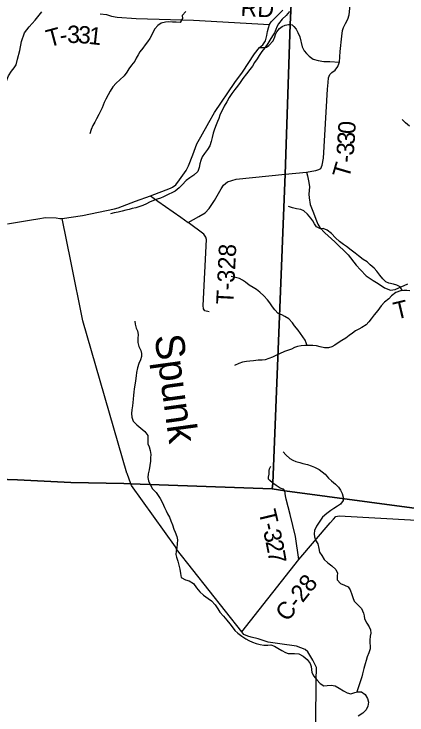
# Model space of a CAD drawing. Extents: x 1578669 to 1989827, y 208020 to 553079.
# Drawn here: x 1781742 to 1788545, y 361904 to 374035 of the extents above; entities that cross this region are included whole.
import ezdxf

# ---------------------------------------------------------------- set-up
doc = ezdxf.new("R2010")
doc.units = 0
for name, color, linetype in [('GM_X_County_Road', 7, 'Continuous'), ('GM_X_County_Road_Text', 7, 'Continuous'), ('GM_X_Minor_River', 7, 'Continuous'), ('GM_X_Minor_River_Text', 7, 'Continuous'), ('GM_X_State_Route', 7, 'Continuous'), ('GM_X_Township', 7, 'Continuous'), ('GM_X_Township_Road', 7, 'Continuous'), ('GM_X_Township_Road_Text', 7, 'Continuous')]:
    doc.layers.add(name, color=color, linetype=linetype)

msp = doc.modelspace()

# ---------------------------------------------------------------- linework, layer by layer
at = {"layer": 'GM_X_County_Road'}
for points in [[(1783697, 366090), (1783697, 366091), (1782931, 368728), (1782731, 369728), (1782575, 370498)], [(1786968, 361769), (1786975, 362501), (1786981, 362724), (1786918, 362855), (1786831, 362999), (1786781, 363037), (1786631, 363093), (1786346, 363136), (1786143, 363166), (1785967, 363222), (1785847, 363251), (1785789, 363268), (1785723, 363299), (1785685, 363343), (1784554, 364776), (1784539, 364815), (1783776, 365873), (1783765, 365903), (1783700, 366081), (1783697, 366090)], [(1785685, 363343), (1786673, 364594), (1787215, 365229), (1787274, 365292), (1787315, 365338), (1787373, 365351), (1788708, 365278), (1790672, 365179), (1791058, 365156)]]:
    msp.add_lwpolyline(points, dxfattribs=at)
at = {"layer": 'GM_X_Minor_River'}
for points in [[(1784717, 374078), (1784652, 374007), (1784658, 373955), (1784621, 373891), (1784552, 373893), (1784486, 373897), (1784420, 373898), (1784364, 373892), (1784290, 373878), (1784230, 373834), (1784181, 373778), (1784153, 373728), (1784121, 373666), (1784091, 373610), (1784055, 373556), (1784015, 373502), (1783970, 373442), (1783922, 373380), (1783890, 373328), (1783858, 373274), (1783834, 373222), (1783776, 373150), (1783731, 373084), (1783695, 373028), (1783651, 372964), (1783573, 372894), (1783509, 372838), (1783455, 372774), (1783406, 372700), (1783372, 372634), (1783334, 372564), (1783304, 372502), (1783268, 372414), (1783239, 372356), (1783211, 372296), (1783171, 372222), (1783139, 372162), (1783105, 372104), (1783076, 372034), (1783054, 371960)], [(1786513, 374079), (1786452, 374009), (1786382, 373947), (1786322, 373867), (1786292, 373815), (1786272, 373765), (1786250, 373707), (1786219, 373657), (1786173, 373585), (1786137, 373525), (1786083, 373453), (1786033, 373389), (1785984, 373315), (1785952, 373261), (1785906, 373197), (1785868, 373133), (1785826, 373073), (1785766, 372999), (1785705, 372919), (1785659, 372851), (1785611, 372787), (1785563, 372731), (1785511, 372661), (1785468, 372591), (1785424, 372513), (1785378, 372441), (1785358, 372391), (1785328, 372337), (1785306, 372283), (1785285, 372229), (1785263, 372175), (1785239, 372119), (1785215, 372043), (1785191, 371973), (1785172, 371897), (1785154, 371827), (1785130, 371757), (1785092, 371693), (1785040, 371621), (1785001, 371563), (1784975, 371503), (1784957, 371445), (1784947, 371378), (1784923, 371308), (1784856, 371246), (1784784, 371203), (1784720, 371157), (1784654, 371077), (1784604, 371029), (1784534, 370971), (1784484, 370945), (1784412, 370911), (1784330, 370869), (1784278, 370851), (1784222, 370832), (1784154, 370806), (1784087, 370778), (1784033, 370750), (1783975, 370724), (1783919, 370702), (1783849, 370682), (1783789, 370669), (1783737, 370655), (1783675, 370639), (1783615, 370623), (1783545, 370609), (1783477, 370593), (1783413, 370576)], [(1788588, 372094), (1788521, 372152), (1788461, 372209)], [(1788470, 369247), (1788430, 369316), (1788368, 369345), (1788312, 369363), (1788229, 369380), (1788177, 369401), (1788129, 369451), (1788078, 369518), (1788025, 369583), (1787979, 369637), (1787910, 369694), (1787854, 369744), (1787789, 369789), (1787706, 369850), (1787646, 369895), (1787581, 369947), (1787499, 370012), (1787448, 370045), (1787376, 370096), (1787307, 370162), (1787238, 370235), (1787166, 370294), (1787097, 370325), (1787047, 370319), (1786981, 370354), (1786945, 370404), (1786916, 370455), (1786882, 370505), (1786823, 370572), (1786758, 370629), (1786706, 370655), (1786634, 370666), (1786562, 370679), (1786495, 370705)], [(1786819, 368301), (1786781, 368390), (1786742, 368447), (1786702, 368505), (1786659, 368562), (1786600, 368638), (1786564, 368689), (1786501, 368760), (1786433, 368802), (1786380, 368827), (1786316, 368854), (1786257, 368916), (1786215, 368969), (1786168, 369037), (1786130, 369090), (1786069, 369160), (1786000, 369219), (1785938, 369268), (1785885, 369301), (1785811, 369345), (1785750, 369392), (1785696, 369431), (1785644, 369457), (1785576, 369478), (1785503, 369491)], [(1788597, 369244), (1788543, 369249), (1788489, 369249), (1788431, 369242), (1788355, 369215), (1788278, 369161), (1788232, 369108), (1788155, 369046), (1788101, 368983), (1788040, 368905), (1787977, 368832), (1787924, 368760), (1787884, 368706), (1787839, 368655), (1787765, 368609), (1787711, 368584), (1787652, 368552), (1787602, 368513), (1787542, 368471), (1787485, 368426), (1787417, 368386), (1787354, 368343), (1787294, 368303), (1787242, 368276), (1787188, 368256), (1787116, 368259), (1787044, 368278), (1786978, 368292), (1786914, 368299), (1786854, 368301), (1786778, 368300), (1786716, 368293), (1786652, 368281), (1786598, 368264), (1786544, 368238), (1786493, 368217), (1786423, 368193), (1786341, 368156), (1786276, 368125), (1786216, 368099), (1786154, 368074), (1786090, 368050), (1786036, 368047), (1785970, 368043), (1785890, 368034), (1785826, 368027), (1785768, 368023), (1785698, 368008), (1785633, 367985), (1785559, 367951)], [(1783835, 368719), (1783841, 368667), (1783854, 368601), (1783878, 368550), (1783889, 368488), (1783888, 368422), (1783886, 368348), (1783905, 368284), (1783940, 368211), (1783950, 368159), (1783951, 368109), (1783931, 368049), (1783902, 367985), (1783877, 367915), (1783862, 367829), (1783856, 367771), (1783845, 367687), (1783836, 367615), (1783823, 367547), (1783817, 367493), (1783810, 367437), (1783804, 367369), (1783799, 367311), (1783792, 367253), (1783784, 367185), (1783775, 367123), (1783781, 367059), (1783804, 366988), (1783867, 366926), (1783937, 366867), (1784004, 366808), (1784057, 366739), (1784060, 366669), (1784060, 366597), (1784083, 366543), (1784097, 366479), (1784108, 366412), (1784105, 366356), (1784103, 366296), (1784094, 366220), (1784083, 366146), (1784066, 366078), (1784058, 366012), (1784069, 365956), (1784097, 365894), (1784142, 365819), (1784203, 365752), (1784237, 365702), (1784272, 365649), (1784313, 365573), (1784350, 365494), (1784378, 365436), (1784401, 365386), (1784431, 365327), (1784456, 365263), (1784483, 365193), (1784511, 365120), (1784534, 365066), (1784561, 364991), (1784573, 364935)], [(1786401, 366456), (1786445, 366406), (1786516, 366343), (1786568, 366313), (1786622, 366292), (1786690, 366271), (1786743, 366259), (1786821, 366240), (1786887, 366219), (1786943, 366195), (1787024, 366152), (1787076, 366115), (1787129, 366071), (1787185, 366004), (1787238, 365958), (1787307, 365897), (1787357, 365846), (1787392, 365796), (1787422, 365735), (1787441, 365675), (1787441, 365615), (1787394, 365553), (1787344, 365516), (1787277, 365476), (1787227, 365445), (1787156, 365393), (1787084, 365330), (1787035, 365258), (1786980, 365171), (1786945, 365097), (1786939, 365037), (1786944, 364985), (1786960, 364928), (1787001, 364864)], [(1784573, 364935), (1784558, 364798), (1784550, 364742), (1784546, 364684), (1784555, 364634), (1784577, 364567), (1784597, 364497), (1784615, 364427), (1784625, 364353), (1784638, 364284), (1784708, 364246), (1784774, 364226), (1784848, 364177), (1784904, 364105), (1784958, 364038), (1785024, 363980), (1785102, 363923), (1785162, 363879), (1785224, 363811), (1785273, 363742), (1785305, 363686), (1785367, 363613), (1785427, 363547), (1785481, 363479), (1785517, 363428), (1785565, 363364), (1785617, 363322), (1785684, 363271), (1785754, 363223), (1785808, 363193), (1785870, 363162), (1785936, 363140), (1786002, 363122), (1786069, 363111), (1786137, 363113), (1786189, 363121), (1786251, 363093), (1786311, 363060), (1786379, 363020), (1786441, 362988), (1786491, 362969), (1786545, 362967), (1786599, 362969), (1786673, 362963), (1786747, 362922), (1786815, 362864), (1786867, 362793), (1786885, 362741), (1786892, 362691), (1786896, 362641), (1786932, 362576), (1786984, 362510), (1787042, 362450), (1787106, 362407), (1787162, 362413), (1787232, 362419), (1787302, 362411), (1787372, 362368), (1787446, 362320), (1787512, 362285), (1787576, 362273), (1787642, 362291), (1787693, 362307), (1787759, 362307), (1787819, 362258), (1787860, 362188), (1787880, 362124), (1787870, 362059), (1787836, 361991), (1787781, 361937), (1787701, 361883)], [(1787001, 364864), (1787018, 364787), (1787030, 364723), (1787070, 364662), (1787114, 364594), (1787174, 364536), (1787242, 364483), (1787312, 364423), (1787341, 364360), (1787337, 364310), (1787337, 364242), (1787395, 364180), (1787461, 364151), (1787527, 364121), (1787559, 364071), (1787591, 363990), (1787610, 363940), (1787632, 363876), (1787694, 363809), (1787758, 363745), (1787794, 363669), (1787804, 363618), (1787809, 363568), (1787849, 363494), (1787893, 363427), (1787911, 363377), (1787917, 363321), (1787910, 363269), (1787904, 363201), (1787904, 363151), (1787910, 363098), (1787908, 363048), (1787883, 362978), (1787857, 362908), (1787841, 362846), (1787823, 362788), (1787800, 362706), (1787776, 362619), (1787762, 362567), (1787679, 362303)]]:
    msp.add_lwpolyline(points, dxfattribs=at)
at = {"layer": 'GM_X_State_Route'}
msp.add_lwpolyline([(1781631, 370407), (1782047, 370474), (1782156, 370492), (1782288, 370511), (1782469, 370509), (1782535, 370495), (1782575, 370498), (1782927, 370549), (1783481, 370661), (1783545, 370682), (1783844, 370796), (1784103, 370890), (1784453, 371021), (1784487, 371040), (1784542, 371077), (1784606, 371164), (1784720, 371326), (1784762, 371408), (1784835, 371599), (1784909, 371786), (1784978, 371911), (1785114, 372157), (1785214, 372333), (1785563, 372848), (1785699, 373029), (1785907, 373344), (1785991, 373455), (1786049, 373502), (1786094, 373569), (1786116, 373663), (1786132, 373733), (1786148, 373799), (1786167, 373854), (1786196, 373900), (1786231, 373937), (1786395, 374102)], dxfattribs=at)
at = {"layer": 'GM_X_Township'}
for points in [[(1813574, 362259), (1795322, 364551), (1793209, 364816), (1791051, 365124), (1790672, 365179), (1790140, 365259), (1788628, 365490), (1786429, 365785), (1786212, 365818), (1786221, 365919), (1786434, 371261), (1786521, 373852), (1786899, 381582), (1786904, 381775), (1786922, 382107), (1787173, 387357), (1787186, 387526), (1787193, 387857), (1787227, 395961), (1787310, 395958), (1791094, 395819), (1793085, 395748), (1804835, 395344)], [(1786899, 381582), (1786521, 373852), (1786434, 371261), (1786221, 365919), (1786212, 365818), (1783765, 365903), (1783641, 365911), (1782725, 365930), (1781802, 365972), (1780082, 366031), (1779034, 366088), (1778117, 366114), (1773560, 366308), (1773026, 366323), (1772094, 366350), (1770384, 366431), (1768021, 366509), (1765116, 366648), (1759075, 366898)], [(1759075, 366898), (1765116, 366648), (1768021, 366509), (1770384, 366431), (1772094, 366350), (1773026, 366323), (1773560, 366308), (1778117, 366114), (1779034, 366088), (1780082, 366031), (1781802, 365972), (1782725, 365930), (1783641, 365911), (1783765, 365903), (1786212, 365818), (1786429, 365785), (1788628, 365490), (1790140, 365259), (1790672, 365179), (1791051, 365124), (1793209, 364816), (1795322, 364551), (1813574, 362259)]]:
    msp.add_lwpolyline(points, dxfattribs=at)
at = {"layer": 'GM_X_Township_Road'}
for points in [[(1786435, 371261), (1786804, 371298), (1786900, 371315), (1786968, 371328), (1787021, 371346), (1787051, 371363), (1787075, 371417), (1787101, 371543), (1787170, 372737), (1787183, 372853), (1787188, 372929), (1787210, 372989), (1787245, 373023), (1787301, 373066), (1787348, 373126), (1787373, 373190), (1787377, 373204), (1787389, 373388), (1787416, 373653), (1787429, 373749), (1787447, 373803), (1787478, 373873), (1787523, 373947), (1787542, 374021), (1787593, 374468)], [(1780571, 371944), (1780973, 372075), (1781258, 372181), (1781421, 372233), (1781519, 372274), (1781570, 372297), (1781590, 372363), (1781583, 372574), (1781597, 372753), (1781606, 372863), (1781647, 372965), (1781698, 373044), (1781744, 373102), (1781781, 373158), (1781804, 373254), (1781840, 373406), (1781869, 373558), (1781925, 373712), (1782002, 373812), (1782108, 373929), (1782175, 374014), (1782223, 374074)], [(1783233, 374036), (1783343, 374029), (1783427, 374000), (1783527, 373979), (1783855, 373959), (1784849, 373929), (1786167, 373854)], [(1785991, 373455), (1786025, 373458), (1786083, 373456), (1786115, 373463), (1786151, 373491), (1786226, 373574), (1786255, 373638), (1786271, 373682), (1786294, 373728), (1786338, 373786), (1786383, 373817), (1786437, 373841), (1786493, 373856), (1786521, 373852), (1786555, 373847), (1786576, 373831)], [(1786576, 373831), (1786576, 373831), (1786589, 373821), (1786625, 373772), (1786656, 373718), (1786689, 373639), (1786731, 373466), (1786767, 373400), (1786804, 373351), (1786850, 373306), (1786923, 373255), (1787007, 373232), (1787103, 373213), (1787209, 373212), (1787377, 373204)], [(1784103, 370890), (1784233, 370798), (1784628, 370518), (1784759, 370426), (1784943, 370529), (1785049, 370594), (1785120, 370669), (1785210, 370806), (1785281, 370928), (1785326, 371010), (1785369, 371074), (1785439, 371133), (1785588, 371175), (1786434, 371261), (1786435, 371261)], [(1786804, 371298), (1786823, 371237), (1786838, 371151), (1786854, 371083), (1786859, 371042), (1786851, 370980), (1786844, 370918), (1786853, 370852), (1786870, 370741), (1786925, 370596), (1786965, 370487), (1787004, 370400), (1787034, 370338), (1787123, 370249), (1787297, 370092), (1787527, 369867), (1787667, 369690), (1787738, 369607), (1787839, 369506), (1787959, 369424), (1788046, 369369), (1788155, 369295), (1788261, 369258), (1788343, 369269), (1788558, 369365)], [(1785121, 368881), (1785045, 368898), (1785021, 368932), (1785014, 368990), (1785072, 370132), (1785061, 370176), (1785029, 370225), (1784759, 370426)], [(1786216, 365923), (1786168, 365963), (1786149, 365988), (1786147, 366019), (1786160, 366074), (1786160, 366133), (1786165, 366167), (1786191, 366212)], [(1786402, 365812), (1786351, 365831), (1786278, 365873), (1786221, 365919), (1786216, 365923)], [(1786673, 364594), (1786615, 364995), (1786523, 365373), (1786453, 365639), (1786442, 365699), (1786429, 365785), (1786405, 365811), (1786402, 365812)]]:
    msp.add_lwpolyline(points, dxfattribs=at)

# ---------------------------------------------------------------- texts
at = {"layer": 'GM_X_County_Road_Text'}
msp.add_text('C-28', height=300, rotation=51.5543, dxfattribs=at).set_placement((1786475, 363504))
at = {"layer": 'GM_X_Minor_River_Text'}
msp.add_text('Spunk', height=500.1, rotation=277.7836, dxfattribs=at).set_placement((1784173, 368463))
at = {"layer": 'GM_X_Township_Road_Text'}
for s, rotation, p in [('RD', 357.0407, (1785659, 374004)), ('T', 14.9593, (1782344, 373459)), ('3', 359.5317, (1782661, 373535)), ('3', 355.755, (1782840, 373534)), ('1', 353.6121, (1783022, 373520)), ('-', 9.4726, (1782553, 373516)), ('0', 86.4729, (1787648, 371952)), ('3', 86.3495, (1787636, 371767)), ('3', 85.8429, (1787622, 371580)), ('-', 85.3078, (1787612, 371454)), ('T', 73.5672, (1787536, 371173)), ('T-328', 87.1931, (1785540, 369003)), ('T', 13.346, (1788353, 368745)), ('T', 283.4646, (1785974, 365422)), ('-', 283.1994, (1786026, 365204)), ('3', 282.4408, (1786054, 365085)), ('2', 281.3722, (1786094, 364906)), ('7', 280.0852, (1786130, 364727))]:
    msp.add_text(s, height=300, rotation=rotation, dxfattribs=at).set_placement(p)

doc.saveas('drawing.dxf')
